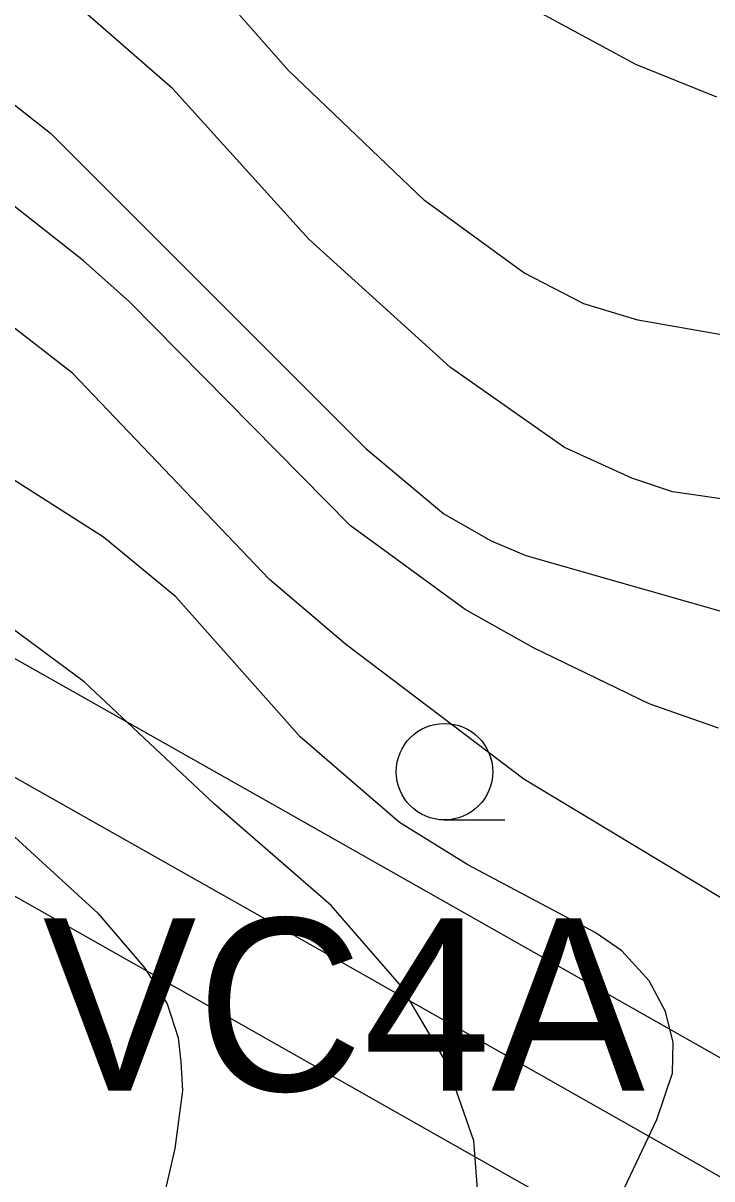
# Model space of a CAD drawing. Extents: x -1900516 to -575031, y -3809306 to -1157387.
# Drawn here: x -578573.2 to -578473.4, y -1159250.9 to -1159083.3 of the extents above; entities that cross this region are included whole.
import ezdxf

# ---------------------------------------------------------------- set-up
doc = ezdxf.new("R2010")
doc.units = 0
for name, color, linetype in [('01_VRSTEVNICE', 7, 'Continuous'), ('02_KULTURY STAV', 7, 'Continuous'), ('03_PC_POPIS_NÁVRH', 7, 'Continuous'), ('07_ELEKTRO', 7, 'Continuous'), ('07_OCH_P A POPISY TI', 7, 'Continuous')]:
    doc.layers.add(name, color=color, linetype=linetype)

msp = doc.modelspace()

# ---------------------------------------------------------------- linework, layer by layer
at = {"layer": '01_VRSTEVNICE'}
for points in [[(-578472.66, -1159094.08), (-578484.41, -1159089.33), (-578516.57, -1159071.85), (-578529.15, -1159063.18), (-578558.23, -1159043.75), (-578566.28, -1159039), (-578576.08, -1159034.88), (-578593.19, -1159028.93), (-578634.02, -1159017.18), (-578640.17, -1159015.51), (-578667.02, -1159007.12), (-578682.12, -1159000.69), (-578695.54, -1158993.97), (-578712.32, -1158984.47), (-578723.5, -1158980.27), (-578729.1, -1158979.15), (-578740.3, -1158978.71), (-578752.03, -1158979.01), (-578781.95, -1158982.51), (-578814.67, -1158988.24), (-578828.65, -1158989.64), (-578839.14, -1158989.5)], [(-578861.35, -1159036.15), (-578847.38, -1159036.76), (-578837.88, -1159035.92), (-578802.92, -1159026.97), (-578762.65, -1159019.14), (-578752.59, -1159019.14), (-578737.48, -1159022.36), (-578727.42, -1159025.71), (-578680.44, -1159047.52), (-578665.34, -1159053.54), (-578650.24, -1159058.43), (-578635.14, -1159062.34), (-578620.04, -1159067.66), (-578599.9, -1159077.73), (-578584.8, -1159087.09), (-578569.28, -1159099.26), (-578523.56, -1159144.98), (-578512.23, -1159154.49), (-578505.38, -1159158.4), (-578500.35, -1159160.5), (-578465.11, -1159170.57)], [(-578472.39, -1159185.53), (-578482.45, -1159182.03), (-578499.23, -1159173.92), (-578509.16, -1159168.33), (-578525.8, -1159156.17), (-578557.82, -1159123.73), (-578564.53, -1159117.72), (-578580.05, -1159105.55), (-578596.55, -1159094.5), (-578615, -1159085), (-578631.78, -1159077.59), (-578675.41, -1159063.04), (-578727.7, -1159041.65), (-578751.47, -1159034.38), (-578763.49, -1159032.7), (-578767.9, -1159032.53), (-578773.84, -1159033.12), (-578793.97, -1159037.32), (-578827.53, -1159047.8), (-578844.31, -1159051.58), (-578858.43, -1159052.7)], [(-578471.83, -1159210.28), (-578500.63, -1159192.94), (-578526.49, -1159173.36), (-578537.54, -1159164), (-578566.07, -1159134.07), (-578581.45, -1159122.19), (-578602.14, -1159109.47), (-578615.56, -1159102.89), (-578634.02, -1159095.2), (-578684.35, -1159078.43), (-578701.69, -1159071.99), (-578729.38, -1159064.3), (-578745.04, -1159062.62), (-578757.48, -1159062.77)], [(-578462.6, -1159130.16), (-578484.13, -1159126.38), (-578491.96, -1159124.01), (-578500.63, -1159119.53), (-578515.03, -1159109.05), (-578534.74, -1159090.17), (-578553.62, -1159068.78)], [(-578469.31, -1159152.67), (-578479.1, -1159151.27), (-578484.97, -1159149.31), (-578494.76, -1159144.84), (-578511.26, -1159133.24), (-578531.81, -1159114.64), (-578551.52, -1159092.83), (-578564.25, -1159081.78)], [(-578491.96, -1159264.67), (-578481.33, -1159242.29), (-578479.1, -1159235.58), (-578478.96, -1159231.11), (-578480.08, -1159226.64), (-578482.45, -1159222.16), (-578486.41, -1159217.81), (-578490.28, -1159215.17), (-578508.74, -1159205.38), (-578518.67, -1159199.23), (-578533.07, -1159186.79), (-578551.1, -1159166.51), (-578561.59, -1159157.84), (-578577.25, -1159147.92), (-578598.5, -1159135.33), (-578621.99, -1159122.89), (-578657.23, -1159108.21), (-578677.78, -1159100.66), (-578687.43, -1159097.3), (-578705.89, -1159093.11), (-578719.59, -1159091.29), (-578747.55, -1159090.73), (-578761.67, -1159092.13), (-578796.63, -1159097.72)], [(-578507.2, -1159254.32), (-578507.9, -1159245.37), (-578511.81, -1159234.19), (-578518.39, -1159223), (-578528.59, -1159211.26), (-578545.51, -1159196.57), (-578564.39, -1159178.82), (-578576.13, -1159170.15), (-578601.58, -1159154.91), (-578617.24, -1159147.5), (-578642.69, -1159137.01), (-578658.91, -1159131.28), (-578670.65, -1159128.06), (-578684.35, -1159124.43), (-578715.67, -1159118.13), (-578740.28, -1159116.46), (-578752.03, -1159117.16), (-578768.67, -1159119.95), (-578789.08, -1159122.33)], [(-578628.26, -1159164.39), (-578624.23, -1159166.23), (-578606.89, -1159177.28), (-578576.83, -1159199.23), (-578562.43, -1159212.37), (-578555.58, -1159220.34), (-578552.36, -1159225.52), (-578550.76, -1159230.44), (-578550.4, -1159233.91), (-578550.12, -1159238.1), (-578551.24, -1159246.49), (-578553.2, -1159254.88), (-578553.76, -1159263.27), (-578553.48, -1159280.05), (-578554.46, -1159285.78), (-578555.86, -1159287.17), (-578559.63, -1159287.74), (-578567.46, -1159286.48), (-578583.12, -1159281.45), (-578591.23, -1159278.65), (-578614.72, -1159269.56), (-578649.82, -1159252.64)]]:
    msp.add_lwpolyline(points, dxfattribs=at)
at = {"layer": '02_KULTURY STAV'}
msp.add_lwpolyline([(-578512.14, -1159198.86), (-578503.39, -1159198.86)], dxfattribs=at)
msp.add_circle((-578512.14, -1159191.86), 7, dxfattribs=at)
at = {"layer": '07_ELEKTRO'}
msp.add_lwpolyline([(-578686.82, -1159098.53), (-578650.07, -1159150.16), (-578604.21, -1159175.88), (-578542.57, -1159210.7), (-578476.38, -1159248.19), (-578429.96, -1159274.75), (-578393.45, -1159295.29)], dxfattribs=at)
at = {"layer": '07_OCH_P A POPISY TI'}
for points in [[(-578670.57, -1159095.49), (-578639.8, -1159138.72), (-578596.85, -1159162.81), (-578535.18, -1159197.64), (-578468.96, -1159235.15), (-578422.56, -1159261.7), (-578386.1, -1159282.22)], [(-578683.1, -1159129.62), (-578660.34, -1159161.6), (-578611.57, -1159188.95), (-578549.96, -1159223.76), (-578483.8, -1159261.23), (-578437.36, -1159287.8), (-578400.8, -1159308.36)]]:
    msp.add_lwpolyline(points, dxfattribs=at)

# ---------------------------------------------------------------- texts
at = {"layer": '03_PC_POPIS_NÁVRH'}
msp.add_text('VC4A', height=25, dxfattribs=at).set_placement((-578570.4, -1159238.13))

doc.saveas('drawing.dxf')
